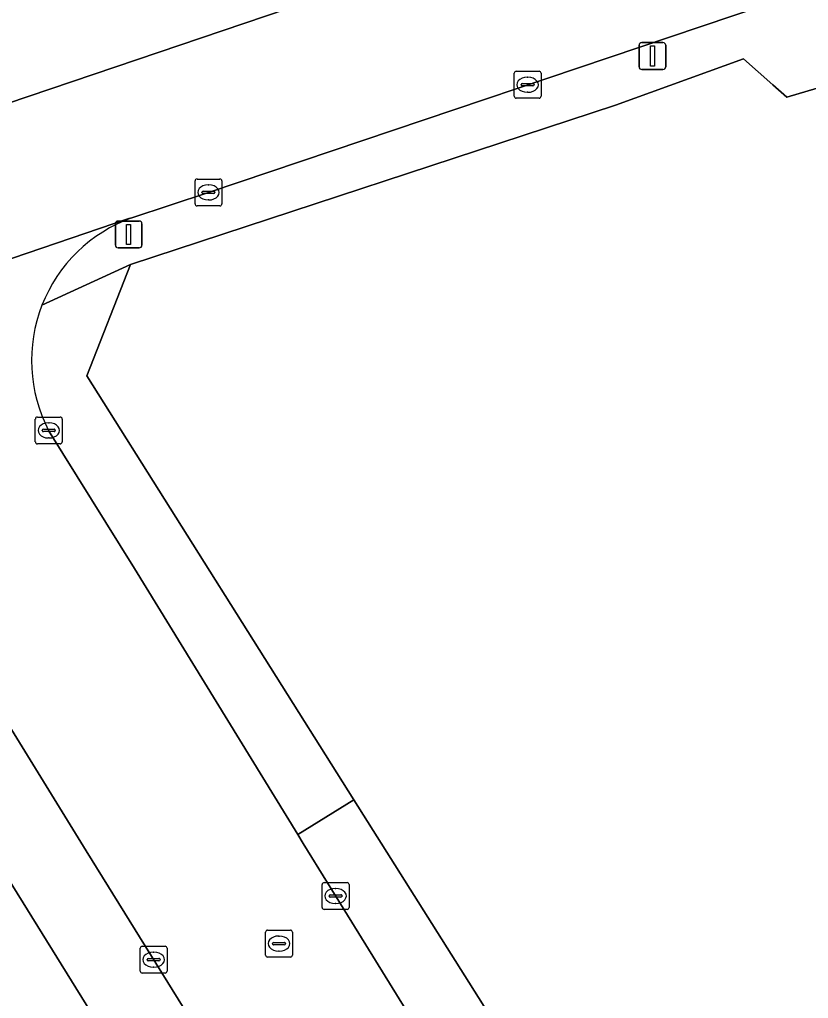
# Model space of a CAD drawing. Extents: x 160030 to 160839, y 385325 to 386450.
# Drawn here: x 160528.6 to 160557.99, y 386356.96 to 386393.44 of the extents above; entities that cross this region are included whole.
import ezdxf

# ---------------------------------------------------------------- set-up
doc = ezdxf.new("R2010")
doc.units = 0
for name, color, linetype in [('IMGEO_Erf', 7, 'Continuous'), ('IMGEO_Kolk', 7, 'Continuous'), ('IMGEO_Lichtmast', 7, 'Continuous'), ('IMGEO_Parkeervlak_open', 7, 'Continuous'), ('IMGEO_Rijbaan_lokaal_open', 7, 'Continuous'), ('IMGEO_Rioolput', 7, 'Continuous'), ('IMGEO_Voetpad_open', 7, 'Continuous')]:
    doc.layers.add(name, color=color, linetype=linetype)

msp = doc.modelspace()

# ---------------------------------------------------------------- linework, layer by layer
at = {"layer": 'IMGEO_Erf'}
msp.add_lwpolyline([(160562.261, 386392.101), (160559.441, 386391.217), (160557.187, 386390.548), (160556.662, 386391.01), (160555.564, 386391.973), (160550.802, 386390.254), (160532.734, 386384.305), (160531.11, 386380.16), (160541.053, 386364.365), (160546.051, 386356.426), (160546.736, 386355.338), (160552.811, 386345.688), (160553.075, 386345.85), (160559.901, 386350.046), (160560.513, 386348.624), (160569.685, 386354.244), (160573.705, 386355.755), (160575.569, 386356.455), (160575.291, 386359.91), (160578.619, 386361.046), (160578.583, 386363.391), (160579.546, 386363.983), (160579.449, 386364.14), (160577.381, 386367.504)], close=True, dxfattribs=at)
msp.add_lwpolyline([(160539.913, 386342.467), (160539.547, 386343.058), (160537.571, 386346.245), (160518.945, 386376.296)], dxfattribs=at)
at = {"layer": 'IMGEO_Kolk'}
for p, q in [((160547.025, 386390.583), (160547.025, 386391.435)), ((160547.1, 386391.509), (160547.952, 386391.509)), ((160548.026, 386391.435), (160548.026, 386390.583)), ((160547.327, 386391.052), (160547.725, 386391.052)), ((160547.513, 386391.289), (160547.538, 386391.289)), ((160547.284, 386391.003), (160547.284, 386391.015)), ((160547.722, 386390.966), (160547.324, 386390.966)), ((160547.536, 386390.729), (160547.511, 386390.729)), ((160547.768, 386391.015), (160547.768, 386391.003)), ((160547.952, 386390.509), (160547.1, 386390.509)), ((160535.135, 386386.57), (160535.135, 386387.422)), ((160535.21, 386387.496), (160536.062, 386387.496)), ((160536.136, 386387.422), (160536.136, 386386.57)), ((160535.437, 386387.039), (160535.835, 386387.039)), ((160535.623, 386387.276), (160535.648, 386387.276)), ((160535.394, 386386.99), (160535.394, 386387.002)), ((160535.832, 386386.953), (160535.434, 386386.953)), ((160535.646, 386386.716), (160535.621, 386386.716)), ((160535.878, 386387.002), (160535.878, 386386.99)), ((160536.062, 386386.496), (160535.21, 386386.496)), ((160529.26, 386378.626), (160530.112, 386378.626)), ((160529.185, 386377.7), (160529.185, 386378.552)), ((160529.673, 386378.406), (160529.698, 386378.406)), ((160530.186, 386378.552), (160530.186, 386377.7)), ((160529.444, 386378.12), (160529.444, 386378.132)), ((160529.882, 386378.083), (160529.484, 386378.083)), ((160529.487, 386378.169), (160529.885, 386378.169)), ((160529.928, 386378.132), (160529.928, 386378.12)), ((160530.112, 386377.626), (160529.26, 386377.626)), ((160529.696, 386377.846), (160529.671, 386377.846)), ((160539.871, 386360.351), (160539.871, 386361.203)), ((160539.946, 386361.277), (160540.798, 386361.277)), ((160540.872, 386361.203), (160540.872, 386360.351)), ((160540.13, 386360.771), (160540.13, 386360.783)), ((160540.173, 386360.82), (160540.571, 386360.82)), ((160540.359, 386361.057), (160540.384, 386361.057)), ((160540.614, 386360.783), (160540.614, 386360.771)), ((160540.568, 386360.734), (160540.17, 386360.734)), ((160540.382, 386360.497), (160540.357, 386360.497)), ((160540.798, 386360.277), (160539.946, 386360.277)), ((160533.092, 386357.977), (160533.092, 386358.829)), ((160533.167, 386358.903), (160534.019, 386358.903)), ((160533.58, 386358.683), (160533.605, 386358.683)), ((160534.093, 386358.829), (160534.093, 386357.977)), ((160533.351, 386358.397), (160533.351, 386358.409)), ((160533.789, 386358.36), (160533.391, 386358.36)), ((160533.394, 386358.446), (160533.792, 386358.446)), ((160533.835, 386358.409), (160533.835, 386358.397)), ((160534.019, 386357.903), (160533.167, 386357.903)), ((160533.603, 386358.123), (160533.578, 386358.123))]:
    msp.add_line(p, q, dxfattribs=at)
for points in [[(160547.025, 386390.583), (160547.025, 386391.435)], [(160547.1, 386391.509), (160547.952, 386391.509)], [(160548.026, 386391.435), (160548.026, 386390.583)], [(160547.952, 386390.509), (160547.1, 386390.509)], [(160535.135, 386386.57), (160535.135, 386387.422)], [(160535.21, 386387.496), (160536.062, 386387.496)], [(160536.136, 386387.422), (160536.136, 386386.57)], [(160536.062, 386386.496), (160535.21, 386386.496)], [(160529.26, 386378.626), (160530.112, 386378.626)], [(160529.185, 386377.7), (160529.185, 386378.552)], [(160530.186, 386378.552), (160530.186, 386377.7)], [(160530.112, 386377.626), (160529.26, 386377.626)], [(160539.871, 386360.351), (160539.871, 386361.203)], [(160539.946, 386361.277), (160540.798, 386361.277)], [(160540.872, 386361.203), (160540.872, 386360.351)], [(160540.798, 386360.277), (160539.946, 386360.277)], [(160533.092, 386357.977), (160533.092, 386358.829)], [(160533.167, 386358.903), (160534.019, 386358.903)], [(160534.093, 386358.829), (160534.093, 386357.977)], [(160534.019, 386357.903), (160533.167, 386357.903)]]:
    msp.add_lwpolyline(points, dxfattribs=at)
for centre, radius, start, end in [((160547.102, 386391.433), 0.0765, 91.552, 178.448), ((160547.102, 386391.433), 0.0765, 91.552, 178.448), ((160547.95, 386391.433), 0.0765, 1.552, 88.448), ((160547.95, 386391.433), 0.0765, 1.552, 88.448), ((160547.324, 386391.012), 0.0403, 85.8775, 175.7526), ((160547.729, 386391.014), 0.0386, 1.7309, 96.639), ((160547.321, 386391.002), 0.0366, 178.938, 274.7102), ((160547.725, 386391.009), 0.043, 264.8664, 352.4533), ((160547.102, 386390.585), 0.0765, 181.552, 268.448), ((160547.102, 386390.585), 0.0765, 181.552, 268.448), ((160547.95, 386390.585), 0.0765, 271.552, 358.448), ((160547.95, 386390.585), 0.0765, 271.552, 358.448), ((160535.212, 386387.42), 0.0765, 91.552, 178.448), ((160535.212, 386387.42), 0.0765, 91.552, 178.448), ((160536.06, 386387.42), 0.0765, 1.552, 88.448), ((160536.06, 386387.42), 0.0765, 1.552, 88.448), ((160535.434, 386386.999), 0.0403, 85.8775, 175.7526), ((160535.839, 386387.001), 0.0386, 1.7309, 96.639), ((160535.431, 386386.989), 0.0366, 178.938, 274.7102), ((160535.835, 386386.996), 0.043, 264.8664, 352.4533), ((160535.212, 386386.572), 0.0765, 181.552, 268.448), ((160535.212, 386386.572), 0.0765, 181.552, 268.448), ((160536.06, 386386.572), 0.0765, 271.552, 358.448), ((160536.06, 386386.572), 0.0765, 271.552, 358.448), ((160529.262, 386378.55), 0.0765, 91.552, 178.448), ((160529.262, 386378.55), 0.0765, 91.552, 178.448), ((160530.11, 386378.55), 0.0765, 1.552, 88.448), ((160530.11, 386378.55), 0.0765, 1.552, 88.448), ((160529.484, 386378.129), 0.0403, 85.8775, 175.7526), ((160529.481, 386378.119), 0.0366, 178.938, 274.7102), ((160529.885, 386378.126), 0.043, 264.8664, 352.4533), ((160529.889, 386378.131), 0.0386, 1.7309, 96.639), ((160529.262, 386377.702), 0.0765, 181.552, 268.448), ((160529.262, 386377.702), 0.0765, 181.552, 268.448), ((160530.11, 386377.702), 0.0765, 271.552, 358.448), ((160530.11, 386377.702), 0.0765, 271.552, 358.448), ((160539.948, 386361.201), 0.0765, 91.552, 178.448), ((160539.948, 386361.201), 0.0765, 91.552, 178.448), ((160540.796, 386361.201), 0.0765, 1.552, 88.448), ((160540.796, 386361.201), 0.0765, 1.552, 88.448), ((160540.17, 386360.78), 0.0403, 85.8775, 175.7526), ((160540.167, 386360.77), 0.0366, 178.938, 274.7102), ((160540.571, 386360.777), 0.043, 264.8664, 352.4533), ((160540.575, 386360.782), 0.0386, 1.7309, 96.639), ((160539.948, 386360.353), 0.0765, 181.552, 268.448), ((160539.948, 386360.353), 0.0765, 181.552, 268.448), ((160540.796, 386360.353), 0.0765, 271.552, 358.448), ((160540.796, 386360.353), 0.0765, 271.552, 358.448), ((160533.169, 386358.827), 0.0765, 91.552, 178.448), ((160533.169, 386358.827), 0.0765, 91.552, 178.448), ((160534.017, 386358.827), 0.0765, 1.552, 88.448), ((160534.017, 386358.827), 0.0765, 1.552, 88.448), ((160533.391, 386358.406), 0.0403, 85.8775, 175.7526), ((160533.388, 386358.396), 0.0366, 178.938, 274.7102), ((160533.792, 386358.403), 0.043, 264.8664, 352.4533), ((160533.796, 386358.408), 0.0386, 1.7309, 96.639), ((160533.169, 386357.979), 0.0765, 181.552, 268.448), ((160533.169, 386357.979), 0.0765, 181.552, 268.448), ((160534.017, 386357.979), 0.0765, 271.552, 358.448), ((160534.017, 386357.979), 0.0765, 271.552, 358.448)]:
    msp.add_arc(centre, radius, start, end, dxfattribs=at)
for centre, major_axis, ratio, start_param, end_param in [((160547.512, 386391.009), (-0.387, 0.002), 0.722429, 4.712389, 7.853982), ((160547.537, 386391.009), (-0.39, 0.002), 0.717154, 1.570796, 4.712389), ((160535.622, 386386.996), (-0.387, 0.002), 0.722429, 4.712389, 7.853982), ((160535.647, 386386.996), (-0.39, 0.002), 0.717154, 1.570796, 4.712389), ((160529.672, 386378.126), (-0.387, 0.002), 0.722429, 4.712389, 7.853982), ((160529.697, 386378.126), (-0.39, 0.002), 0.717154, 1.570796, 4.712389), ((160540.358, 386360.777), (-0.387, 0.002), 0.722429, 4.712389, 7.853982), ((160540.383, 386360.777), (-0.39, 0.002), 0.717154, 1.570796, 4.712389), ((160533.579, 386358.403), (-0.387, 0.002), 0.722429, 4.712389, 7.853982), ((160533.604, 386358.403), (-0.39, 0.002), 0.717154, 1.570796, 4.712389)]:
    msp.add_ellipse(centre, major_axis=major_axis, ratio=ratio, start_param=start_param, end_param=end_param, dxfattribs=at)
at = {"layer": 'IMGEO_Lichtmast'}
for p, q in [((160551.78, 386392.578), (160552.57, 386392.578)), ((160552.57, 386392.578), (160551.78, 386392.578)), ((160551.68, 386391.678), (160551.68, 386392.478)), ((160551.68, 386392.478), (160551.68, 386391.678)), ((160552.67, 386392.478), (160552.67, 386391.678)), ((160552.67, 386391.678), (160552.67, 386392.478)), ((160552.57, 386391.578), (160551.78, 386391.578)), ((160551.78, 386391.578), (160552.57, 386391.578)), ((160532.266, 386385.931), (160533.056, 386385.931)), ((160533.056, 386385.931), (160532.266, 386385.931)), ((160532.166, 386385.031), (160532.166, 386385.831)), ((160532.166, 386385.831), (160532.166, 386385.031)), ((160533.156, 386385.831), (160533.156, 386385.031)), ((160533.156, 386385.031), (160533.156, 386385.831)), ((160533.056, 386384.931), (160532.266, 386384.931)), ((160532.266, 386384.931), (160533.056, 386384.931))]:
    msp.add_line(p, q, dxfattribs=at)
for points in [[(160552.1, 386392.453), (160552.25, 386392.453), (160552.25, 386391.703), (160552.1, 386391.703), (160552.1, 386392.453)], [(160532.586, 386385.806), (160532.736, 386385.806), (160532.736, 386385.056), (160532.586, 386385.056), (160532.586, 386385.806)]]:
    msp.add_lwpolyline(points, dxfattribs=at)
for centre, start, end in [((160551.78, 386392.478), 90, 180), ((160551.78, 386392.478), 90, 180), ((160552.57, 386392.478), 0, 90), ((160552.57, 386392.478), 360, 90), ((160551.78, 386391.678), 180, 270), ((160551.78, 386391.678), 180, 270), ((160552.57, 386391.678), 270, 0), ((160552.57, 386391.678), 270, 0), ((160532.266, 386385.831), 90, 180), ((160532.266, 386385.831), 90, 180), ((160533.056, 386385.831), 0, 90), ((160533.056, 386385.831), 360, 90), ((160532.266, 386385.031), 180, 270), ((160532.266, 386385.031), 180, 270), ((160533.056, 386385.031), 270, 0), ((160533.056, 386385.031), 270, 0)]:
    msp.add_arc(centre, 0.1, start, end, dxfattribs=at)
at = {"layer": 'IMGEO_Parkeervlak_open'}
msp.add_lwpolyline([(160524.337, 386393.26), (160525.064, 386391.263), (160525.709, 386389.492), (160543.417, 386395.493), (160555.523, 386399.617), (160556.804, 386400.051)], dxfattribs=at)
at = {"layer": 'IMGEO_Rijbaan_lokaal_open'}
for points in [[(160571.778, 386405.392), (160570.587, 386404.778), (160568.459, 386404.075), (160562.036, 386401.837), (160560.018, 386401.148), (160556.804, 386400.051), (160555.523, 386399.617), (160543.417, 386395.493), (160525.709, 386389.492), (160524.271, 386388.988), (160511.426, 386384.622)], [(160535.631, 386386.997), (160557.454, 386394.361)], [(160507.463, 386376.863), (160512.363, 386378.879), (160514.66, 386379.881), (160514.811, 386379.941), (160532.671, 386386.023), (160532.782, 386386.046), (160535.631, 386386.997)], [(160532.782, 386386.046), (160532.671, 386386.023), (160514.811, 386379.941), (160514.66, 386379.881)], [(160577.232, 386286.782), (160576.836, 386288.271), (160575.747, 386293.371), (160575.509, 386294.328), (160574.098, 386300.016), (160573.047, 386304.584), (160572.92, 386305.393), (160572.722, 386306.87), (160566.751, 386318.102), (160566.72, 386318.171), (160557.257, 386333.568), (160557.144, 386333.753), (160557.085, 386333.827), (160549.33, 386346.22), (160549.266, 386346.342), (160544.028, 386354.845), (160543.878, 386355.088), (160540.975, 386359.8), (160539.166, 386362.736), (160538.959, 386363.074), (160532.884, 386372.987), (160529.681, 386378.125)], [(160522.027, 386377.153), (160531.076, 386362.46), (160540.147, 386347.844), (160542.125, 386344.657), (160542.226, 386344.494), (160542.433, 386344.231), (160552.272, 386328.402), (160552.349, 386328.22), (160562.241, 386312.09)]]:
    msp.add_lwpolyline(points, dxfattribs=at)
for centre, radius, start, end in [((160534.688, 386380.732), 5.646, 109.7344, 158.618), ((160534.69, 386380.733), 5.647, 158.6338, 207.5013)]:
    msp.add_arc(centre, radius, start, end, dxfattribs=at)
at = {"layer": 'IMGEO_Rioolput'}
for p, q in [((160537.763, 386358.577), (160537.763, 386359.429)), ((160537.838, 386359.503), (160538.69, 386359.503)), ((160538.764, 386359.429), (160538.764, 386358.577)), ((160538.022, 386358.997), (160538.022, 386359.009)), ((160538.46, 386358.96), (160538.062, 386358.96)), ((160538.065, 386359.046), (160538.463, 386359.046)), ((160538.251, 386359.283), (160538.276, 386359.283)), ((160538.506, 386359.009), (160538.506, 386358.997)), ((160538.274, 386358.723), (160538.249, 386358.723)), ((160538.69, 386358.503), (160537.838, 386358.503))]:
    msp.add_line(p, q, dxfattribs=at)
for points in [[(160537.763, 386358.577), (160537.763, 386359.429)], [(160537.838, 386359.503), (160538.69, 386359.503)], [(160538.764, 386359.429), (160538.764, 386358.577)], [(160538.69, 386358.503), (160537.838, 386358.503)]]:
    msp.add_lwpolyline(points, dxfattribs=at)
for centre, radius, start, end in [((160537.84, 386359.427), 0.0765, 91.552, 178.448), ((160537.84, 386359.427), 0.0765, 91.552, 178.448), ((160538.688, 386359.427), 0.0765, 1.552, 88.448), ((160538.688, 386359.427), 0.0765, 1.552, 88.448), ((160538.062, 386359.006), 0.0403, 85.8775, 175.7526), ((160538.059, 386358.996), 0.0366, 178.938, 274.7102), ((160538.463, 386359.003), 0.043, 264.8664, 352.4533), ((160538.467, 386359.008), 0.0386, 1.7309, 96.639), ((160537.84, 386358.579), 0.0765, 181.552, 268.448), ((160537.84, 386358.579), 0.0765, 181.552, 268.448), ((160538.688, 386358.579), 0.0765, 271.552, 358.448), ((160538.688, 386358.579), 0.0765, 271.552, 358.448)]:
    msp.add_arc(centre, radius, start, end, dxfattribs=at)
for centre, major_axis, ratio, start_param, end_param in [((160538.25, 386359.003), (-0.387, 0.002), 0.722429, 4.712389, 7.853982), ((160538.275, 386359.003), (-0.39, 0.002), 0.717154, 1.570796, 4.712389)]:
    msp.add_ellipse(centre, major_axis=major_axis, ratio=ratio, start_param=start_param, end_param=end_param, dxfattribs=at)
at = {"layer": 'IMGEO_Voetpad_open'}
for points in [[(160557.454, 386394.361), (160535.631, 386386.997), (160532.782, 386386.046)], [(160550.802, 386390.254), (160555.564, 386391.973), (160556.662, 386391.01), (160557.187, 386390.548), (160559.441, 386391.217), (160562.261, 386392.101), (160577.381, 386367.504), (160578.56, 386368.206), (160579.167, 386368.567)], [(160529.431, 386382.79), (160532.734, 386384.305), (160550.802, 386390.254)], [(160531.11, 386380.16), (160532.734, 386384.305), (160529.431, 386382.79)], [(160529.681, 386378.125), (160532.884, 386372.987), (160538.959, 386363.074), (160541.053, 386364.365), (160531.11, 386380.16)], [(160518.945, 386376.296), (160537.571, 386346.245), (160540.147, 386347.844), (160531.076, 386362.46), (160522.027, 386377.153)]]:
    msp.add_lwpolyline(points, dxfattribs=at)
msp.add_lwpolyline([(160541.053, 386364.365), (160538.959, 386363.074), (160539.166, 386362.736), (160540.975, 386359.8), (160543.878, 386355.088), (160546.051, 386356.426)], close=True, dxfattribs=at)
for centre, radius, start, end in [((160534.688, 386380.732), 5.646, 109.7344, 158.618), ((160534.69, 386380.733), 5.647, 158.6338, 207.5013)]:
    msp.add_arc(centre, radius, start, end, dxfattribs=at)

doc.saveas('drawing.dxf')
